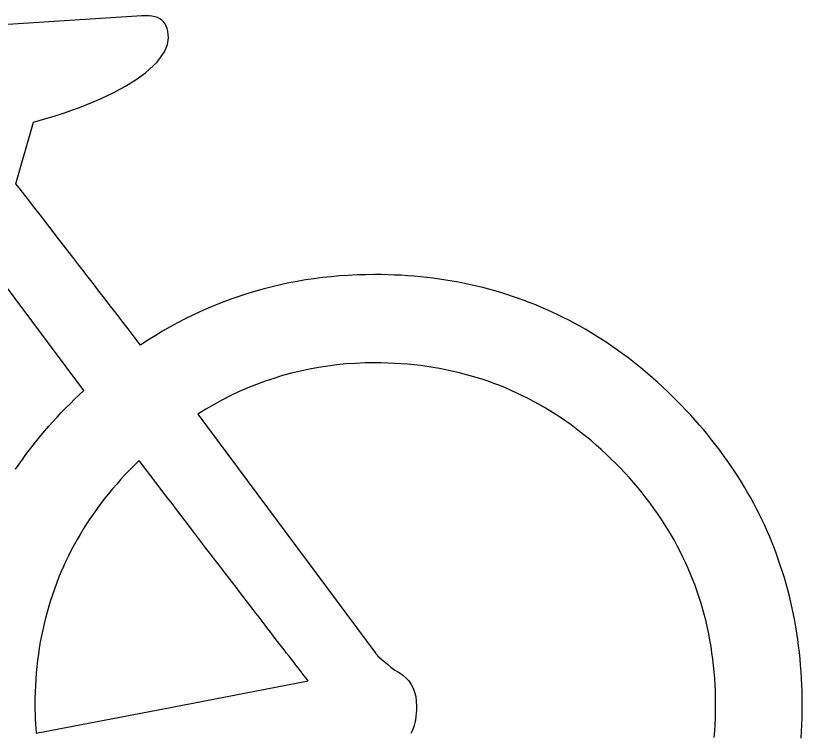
# Model space of a CAD drawing. Extents: x 99976 to 100136, y 99905 to 100011.
# Drawn here: x 100009.6014 to 100009.6645, y 100005.5657 to 100005.6233 of the extents above; entities that cross this region are included whole.
import ezdxf

# ---------------------------------------------------------------- set-up
doc = ezdxf.new("R2010")
doc.units = 0
doc.layers.add('TR_SN_ConstructionSigns', color=7, linetype='Continuous')

msp = doc.modelspace()

# ---------------------------------------------------------------- linework, layer by layer
at = {"layer": 'TR_SN_ConstructionSigns'}
for p, q in [((100009.611473, 100005.623259), (100009.585337, 100005.621613)), ((100009.611768, 100005.623277), (100009.611473, 100005.623259)), ((100009.612042, 100005.623274), (100009.611768, 100005.623277)), ((100009.612294, 100005.623248), (100009.612042, 100005.623274)), ((100009.612523, 100005.6232), (100009.612294, 100005.623248)), ((100009.612731, 100005.623131), (100009.612523, 100005.6232)), ((100009.612917, 100005.623039), (100009.612731, 100005.623131)), ((100009.613081, 100005.622925), (100009.612917, 100005.623039)), ((100009.613223, 100005.622789), (100009.613081, 100005.622925)), ((100009.613344, 100005.622631), (100009.613223, 100005.622789)), ((100009.613442, 100005.622452), (100009.613344, 100005.622631)), ((100009.613519, 100005.62225), (100009.613442, 100005.622452)), ((100009.613573, 100005.622026), (100009.613519, 100005.62225)), ((100009.613606, 100005.62178), (100009.613573, 100005.622026)), ((100009.613541, 100005.620972), (100009.613617, 100005.621512)), ((100009.613617, 100005.621512), (100009.613606, 100005.62178)), ((100009.613311, 100005.620381), (100009.613541, 100005.620972)), ((100009.612699, 100005.619559), (100009.613311, 100005.620381)), ((100009.61241, 100005.619271), (100009.612699, 100005.619559)), ((100009.611762, 100005.618707), (100009.612098, 100005.618987)), ((100009.612098, 100005.618987), (100009.61241, 100005.619271)), ((100009.611017, 100005.618161), (100009.611401, 100005.618432)), ((100009.611401, 100005.618432), (100009.611762, 100005.618707)), ((100009.60972, 100005.617373), (100009.610176, 100005.617632)), ((100009.610176, 100005.617632), (100009.610609, 100005.617894)), ((100009.610609, 100005.617894), (100009.611017, 100005.618161)), ((100009.608735, 100005.61687), (100009.609239, 100005.617119)), ((100009.609239, 100005.617119), (100009.60972, 100005.617373)), ((100009.607078, 100005.616146), (100009.607654, 100005.616383)), ((100009.607654, 100005.616383), (100009.608207, 100005.616624)), ((100009.608207, 100005.616624), (100009.608735, 100005.61687)), ((100009.605852, 100005.615685), (100009.606477, 100005.615914)), ((100009.606477, 100005.615914), (100009.607078, 100005.616146)), ((100009.603689, 100005.61501), (100009.604531, 100005.615241)), ((100009.604531, 100005.615241), (100009.605204, 100005.615461)), ((100009.605204, 100005.615461), (100009.605852, 100005.615685)), ((100009.601366, 100005.609794), (100009.602795, 100005.614727)), ((100009.602795, 100005.614727), (100009.603689, 100005.61501)), ((100009.60163, 100005.609455), (100009.601366, 100005.609794)), ((100009.601904, 100005.609104), (100009.60163, 100005.609455)), ((100009.602187, 100005.60874), (100009.601904, 100005.609104)), ((100009.60248, 100005.608363), (100009.602187, 100005.60874)), ((100009.602783, 100005.607974), (100009.60248, 100005.608363)), ((100009.603095, 100005.607571), (100009.602783, 100005.607974)), ((100009.603417, 100005.607156), (100009.603095, 100005.607571)), ((100009.603749, 100005.606728), (100009.603417, 100005.607156)), ((100009.60409, 100005.606288), (100009.603749, 100005.606728)), ((100009.604441, 100005.605834), (100009.60409, 100005.606288)), ((100009.604802, 100005.605368), (100009.604441, 100005.605834)), ((100009.605172, 100005.604889), (100009.604802, 100005.605368)), ((100009.605552, 100005.604397), (100009.605172, 100005.604889)), ((100009.605942, 100005.603893), (100009.605552, 100005.604397)), ((100009.606341, 100005.603375), (100009.605942, 100005.603893)), ((100009.606814, 100005.593194), (100009.599325, 100005.603218)), ((100009.60675, 100005.602845), (100009.606341, 100005.603375)), ((100009.607169, 100005.602302), (100009.60675, 100005.602845)), ((100009.62875, 100005.602472), (100009.628049, 100005.602439)), ((100009.629454, 100005.602492), (100009.62875, 100005.602472)), ((100009.630164, 100005.602499), (100009.629454, 100005.602492)), ((100009.630698, 100005.602495), (100009.630164, 100005.602499)), ((100009.631229, 100005.602485), (100009.630698, 100005.602495)), ((100009.631758, 100005.602467), (100009.631229, 100005.602485)), ((100009.632283, 100005.602441), (100009.631758, 100005.602467)), ((100009.607597, 100005.601747), (100009.607169, 100005.602302)), ((100009.623268, 100005.601826), (100009.622603, 100005.601685)), ((100009.623938, 100005.601954), (100009.623268, 100005.601826)), ((100009.624612, 100005.602069), (100009.623938, 100005.601954)), ((100009.625291, 100005.602169), (100009.624612, 100005.602069)), ((100009.625974, 100005.602257), (100009.625291, 100005.602169)), ((100009.626661, 100005.602331), (100009.625974, 100005.602257)), ((100009.627353, 100005.602391), (100009.626661, 100005.602331)), ((100009.628049, 100005.602439), (100009.627353, 100005.602391)), ((100009.632805, 100005.602409), (100009.632283, 100005.602441)), ((100009.633325, 100005.602369), (100009.632805, 100005.602409)), ((100009.633841, 100005.602322), (100009.633325, 100005.602369)), ((100009.634355, 100005.602268), (100009.633841, 100005.602322)), ((100009.634866, 100005.602207), (100009.634355, 100005.602268)), ((100009.635374, 100005.602139), (100009.634866, 100005.602207)), ((100009.635878, 100005.602063), (100009.635374, 100005.602139)), ((100009.63638, 100005.60198), (100009.635878, 100005.602063)), ((100009.636879, 100005.60189), (100009.63638, 100005.60198)), ((100009.637375, 100005.601793), (100009.636879, 100005.60189)), ((100009.608035, 100005.601178), (100009.607597, 100005.601747)), ((100009.621285, 100005.601362), (100009.620632, 100005.601181)), ((100009.621942, 100005.60153), (100009.621285, 100005.601362)), ((100009.622603, 100005.601685), (100009.621942, 100005.60153)), ((100009.637868, 100005.601688), (100009.637375, 100005.601793)), ((100009.638358, 100005.601576), (100009.637868, 100005.601688)), ((100009.638845, 100005.601457), (100009.638358, 100005.601576)), ((100009.639329, 100005.601331), (100009.638845, 100005.601457)), ((100009.639811, 100005.601198), (100009.639329, 100005.601331)), ((100009.640289, 100005.601057), (100009.639811, 100005.601198)), ((100009.608483, 100005.600597), (100009.608035, 100005.601178)), ((100009.60894, 100005.600003), (100009.608483, 100005.600597)), ((100009.619341, 100005.600777), (100009.618702, 100005.600555)), ((100009.619984, 100005.600986), (100009.619341, 100005.600777)), ((100009.620632, 100005.601181), (100009.619984, 100005.600986)), ((100009.640764, 100005.600909), (100009.640289, 100005.601057)), ((100009.641237, 100005.600754), (100009.640764, 100005.600909)), ((100009.641706, 100005.600592), (100009.641237, 100005.600754)), ((100009.642173, 100005.600423), (100009.641706, 100005.600592)), ((100009.609407, 100005.599397), (100009.60894, 100005.600003)), ((100009.617436, 100005.600071), (100009.61681, 100005.599809)), ((100009.618067, 100005.60032), (100009.617436, 100005.600071)), ((100009.618702, 100005.600555), (100009.618067, 100005.60032)), ((100009.642636, 100005.600246), (100009.642173, 100005.600423)), ((100009.643097, 100005.600062), (100009.642636, 100005.600246)), ((100009.643554, 100005.599871), (100009.643097, 100005.600062)), ((100009.609883, 100005.598777), (100009.609407, 100005.599397)), ((100009.616188, 100005.599533), (100009.615571, 100005.599244)), ((100009.61681, 100005.599809), (100009.616188, 100005.599533)), ((100009.644009, 100005.599673), (100009.643554, 100005.599871)), ((100009.644461, 100005.599468), (100009.644009, 100005.599673)), ((100009.64491, 100005.599255), (100009.644461, 100005.599468)), ((100009.61037, 100005.598145), (100009.609883, 100005.598777)), ((100009.614958, 100005.598941), (100009.614349, 100005.598625)), ((100009.615571, 100005.599244), (100009.614958, 100005.598941)), ((100009.645356, 100005.599035), (100009.64491, 100005.599255)), ((100009.645798, 100005.598808), (100009.645356, 100005.599035)), ((100009.646238, 100005.598574), (100009.645798, 100005.598808)), ((100009.610866, 100005.5975), (100009.61037, 100005.598145)), ((100009.613745, 100005.598295), (100009.613145, 100005.597952)), ((100009.614349, 100005.598625), (100009.613745, 100005.598295)), ((100009.646676, 100005.598332), (100009.646238, 100005.598574)), ((100009.64711, 100005.598083), (100009.646676, 100005.598332)), ((100009.647541, 100005.597828), (100009.64711, 100005.598083)), ((100009.611371, 100005.596842), (100009.610866, 100005.5975)), ((100009.612549, 100005.597596), (100009.611958, 100005.597226)), ((100009.613145, 100005.597952), (100009.612549, 100005.597596)), ((100009.647969, 100005.597564), (100009.647541, 100005.597828)), ((100009.648394, 100005.597294), (100009.647969, 100005.597564)), ((100009.611958, 100005.597226), (100009.611371, 100005.596842)), ((100009.648817, 100005.597016), (100009.648394, 100005.597294)), ((100009.649236, 100005.596732), (100009.648817, 100005.597016)), ((100009.649652, 100005.59644), (100009.649236, 100005.596732)), ((100009.650066, 100005.596141), (100009.649652, 100005.59644)), ((100009.650476, 100005.595834), (100009.650066, 100005.596141)), ((100009.650884, 100005.595521), (100009.650476, 100005.595834)), ((100009.651289, 100005.5952), (100009.650884, 100005.595521)), ((100009.624936, 100005.594912), (100009.624212, 100005.594758)), ((100009.625665, 100005.595046), (100009.624936, 100005.594912)), ((100009.6264, 100005.595159), (100009.625665, 100005.595046)), ((100009.627141, 100005.595252), (100009.6264, 100005.595159)), ((100009.627887, 100005.595324), (100009.627141, 100005.595252)), ((100009.628639, 100005.595375), (100009.627887, 100005.595324)), ((100009.629396, 100005.595406), (100009.628639, 100005.595375)), ((100009.630159, 100005.595416), (100009.629396, 100005.595406)), ((100009.630697, 100005.595412), (100009.630159, 100005.595416)), ((100009.631231, 100005.595398), (100009.630697, 100005.595412)), ((100009.631762, 100005.595375), (100009.631231, 100005.595398)), ((100009.632288, 100005.595343), (100009.631762, 100005.595375)), ((100009.632811, 100005.595302), (100009.632288, 100005.595343)), ((100009.63333, 100005.595251), (100009.632811, 100005.595302)), ((100009.633845, 100005.595192), (100009.63333, 100005.595251)), ((100009.634357, 100005.595123), (100009.633845, 100005.595192)), ((100009.634864, 100005.595046), (100009.634357, 100005.595123)), ((100009.635368, 100005.594959), (100009.634864, 100005.595046)), ((100009.635869, 100005.594863), (100009.635368, 100005.594959)), ((100009.65169, 100005.594872), (100009.651289, 100005.5952)), ((100009.622781, 100005.594388), (100009.622075, 100005.594172)), ((100009.623494, 100005.594583), (100009.622781, 100005.594388)), ((100009.624212, 100005.594758), (100009.623494, 100005.594583)), ((100009.636365, 100005.594757), (100009.635869, 100005.594863)), ((100009.636858, 100005.594643), (100009.636365, 100005.594757)), ((100009.637347, 100005.594519), (100009.636858, 100005.594643)), ((100009.637832, 100005.594387), (100009.637347, 100005.594519)), ((100009.638313, 100005.594245), (100009.637832, 100005.594387)), ((100009.652089, 100005.594537), (100009.65169, 100005.594872)), ((100009.652485, 100005.594194), (100009.652089, 100005.594537)), ((100009.620678, 100005.593678), (100009.619988, 100005.593401)), ((100009.621373, 100005.593935), (100009.620678, 100005.593678)), ((100009.622075, 100005.594172), (100009.621373, 100005.593935)), ((100009.638791, 100005.594094), (100009.638313, 100005.594245)), ((100009.639265, 100005.593934), (100009.638791, 100005.594094)), ((100009.639735, 100005.593764), (100009.639265, 100005.593934)), ((100009.640201, 100005.593586), (100009.639735, 100005.593764)), ((100009.652878, 100005.593844), (100009.652485, 100005.594194)), ((100009.653268, 100005.593488), (100009.652878, 100005.593844)), ((100009.606442, 100005.592844), (100009.606814, 100005.593194)), ((100009.619303, 100005.593103), (100009.618624, 100005.592784)), ((100009.619988, 100005.593401), (100009.619303, 100005.593103)), ((100009.640664, 100005.593398), (100009.640201, 100005.593586)), ((100009.641123, 100005.593201), (100009.640664, 100005.593398)), ((100009.641578, 100005.592995), (100009.641123, 100005.593201)), ((100009.642029, 100005.59278), (100009.641578, 100005.592995)), ((100009.653655, 100005.593124), (100009.653268, 100005.593488)), ((100009.654039, 100005.592752), (100009.653655, 100005.593124)), ((100009.605717, 100005.592137), (100009.606076, 100005.592492)), ((100009.606076, 100005.592492), (100009.606442, 100005.592844)), ((100009.617951, 100005.592444), (100009.617284, 100005.592085)), ((100009.618624, 100005.592784), (100009.617951, 100005.592444)), ((100009.642477, 100005.592556), (100009.642029, 100005.59278)), ((100009.642921, 100005.592323), (100009.642477, 100005.592556)), ((100009.65442, 100005.592374), (100009.654039, 100005.592752)), ((100009.654796, 100005.59199), (100009.65442, 100005.592374)), ((100009.605017, 100005.591419), (100009.605364, 100005.591779)), ((100009.605364, 100005.591779), (100009.605717, 100005.592137)), ((100009.617284, 100005.592085), (100009.616622, 100005.591704)), ((100009.643361, 100005.59208), (100009.642921, 100005.592323)), ((100009.643797, 100005.591829), (100009.643361, 100005.59208)), ((100009.644229, 100005.591568), (100009.643797, 100005.591829)), ((100009.655165, 100005.591604), (100009.654796, 100005.59199)), ((100009.604677, 100005.591055), (100009.605017, 100005.591419)), ((100009.616622, 100005.591704), (100009.615965, 100005.591303)), ((100009.615965, 100005.591303), (100009.630258, 100005.572075)), ((100009.644658, 100005.591298), (100009.644229, 100005.591568)), ((100009.645083, 100005.591019), (100009.644658, 100005.591298)), ((100009.655526, 100005.591214), (100009.655165, 100005.591604)), ((100009.655881, 100005.590822), (100009.655526, 100005.591214)), ((100009.604015, 100005.590321), (100009.604343, 100005.590689)), ((100009.604343, 100005.590689), (100009.604677, 100005.591055)), ((100009.645504, 100005.59073), (100009.645083, 100005.591019)), ((100009.645922, 100005.590433), (100009.645504, 100005.59073)), ((100009.656228, 100005.590426), (100009.655881, 100005.590822)), ((100009.603379, 100005.589575), (100009.603694, 100005.589949)), ((100009.603694, 100005.589949), (100009.604015, 100005.590321)), ((100009.646335, 100005.590126), (100009.645922, 100005.590433)), ((100009.646745, 100005.589811), (100009.646335, 100005.590126)), ((100009.656569, 100005.590028), (100009.656228, 100005.590426)), ((100009.656902, 100005.589627), (100009.656569, 100005.590028)), ((100009.602769, 100005.588819), (100009.603071, 100005.589199)), ((100009.603071, 100005.589199), (100009.603379, 100005.589575)), ((100009.647152, 100005.589486), (100009.646745, 100005.589811)), ((100009.647554, 100005.589152), (100009.647152, 100005.589486)), ((100009.657228, 100005.589222), (100009.656902, 100005.589627)), ((100009.657546, 100005.588815), (100009.657228, 100005.589222)), ((100009.602473, 100005.588437), (100009.602769, 100005.588819)), ((100009.647953, 100005.588808), (100009.647554, 100005.589152)), ((100009.648347, 100005.588456), (100009.647953, 100005.588808)), ((100009.657858, 100005.588405), (100009.657546, 100005.588815)), ((100009.601901, 100005.587664), (100009.602184, 100005.588052)), ((100009.602184, 100005.588052), (100009.602473, 100005.588437)), ((100009.648739, 100005.588095), (100009.648347, 100005.588456)), ((100009.649126, 100005.587724), (100009.648739, 100005.588095)), ((100009.658162, 100005.587991), (100009.657858, 100005.588405)), ((100009.65846, 100005.587575), (100009.658162, 100005.587991)), ((100009.601624, 100005.587274), (100009.601901, 100005.587664)), ((100009.611253, 100005.587579), (100009.610878, 100005.587208)), ((100009.611646, 100005.587064), (100009.611253, 100005.587579)), ((100009.649509, 100005.587344), (100009.649126, 100005.587724)), ((100009.649887, 100005.586958), (100009.649509, 100005.587344)), ((100009.65875, 100005.587156), (100009.65846, 100005.587575)), ((100009.601354, 100005.586881), (100009.601624, 100005.587274)), ((100009.610511, 100005.586834), (100009.610153, 100005.586456)), ((100009.610878, 100005.587208), (100009.610511, 100005.586834)), ((100009.612034, 100005.586556), (100009.611646, 100005.587064)), ((100009.650255, 100005.586568), (100009.649887, 100005.586958)), ((100009.659033, 100005.586734), (100009.65875, 100005.587156)), ((100009.659308, 100005.586309), (100009.659033, 100005.586734)), ((100009.609804, 100005.586075), (100009.609463, 100005.58569)), ((100009.610153, 100005.586456), (100009.609804, 100005.586075)), ((100009.612418, 100005.586055), (100009.612034, 100005.586556)), ((100009.612796, 100005.58556), (100009.612418, 100005.586055)), ((100009.650614, 100005.586174), (100009.650255, 100005.586568)), ((100009.650964, 100005.585777), (100009.650614, 100005.586174)), ((100009.659577, 100005.585881), (100009.659308, 100005.586309)), ((100009.609463, 100005.58569), (100009.609131, 100005.585302)), ((100009.613169, 100005.585072), (100009.612796, 100005.58556)), ((100009.651304, 100005.585376), (100009.650964, 100005.585777)), ((100009.659838, 100005.58545), (100009.659577, 100005.585881)), ((100009.660093, 100005.585016), (100009.659838, 100005.58545)), ((100009.608807, 100005.584911), (100009.608492, 100005.584515)), ((100009.609131, 100005.585302), (100009.608807, 100005.584911)), ((100009.613537, 100005.58459), (100009.613169, 100005.585072)), ((100009.651636, 100005.584972), (100009.651304, 100005.585376)), ((100009.651959, 100005.584563), (100009.651636, 100005.584972)), ((100009.66034, 100005.584579), (100009.660093, 100005.585016)), ((100009.608492, 100005.584515), (100009.608186, 100005.584117)), ((100009.613901, 100005.584115), (100009.613537, 100005.58459)), ((100009.652272, 100005.584151), (100009.651959, 100005.584563)), ((100009.652577, 100005.583736), (100009.652272, 100005.584151)), ((100009.66058, 100005.584139), (100009.66034, 100005.584579)), ((100009.607888, 100005.583714), (100009.607599, 100005.583309)), ((100009.608186, 100005.584117), (100009.607888, 100005.583714)), ((100009.614259, 100005.583646), (100009.613901, 100005.584115)), ((100009.614612, 100005.583184), (100009.614259, 100005.583646)), ((100009.652872, 100005.583316), (100009.652577, 100005.583736)), ((100009.660812, 100005.583696), (100009.66058, 100005.584139)), ((100009.661038, 100005.583251), (100009.660812, 100005.583696)), ((100009.607319, 100005.582899), (100009.607047, 100005.582487)), ((100009.607599, 100005.583309), (100009.607319, 100005.582899)), ((100009.614961, 100005.582729), (100009.614612, 100005.583184)), ((100009.653158, 100005.582894), (100009.652872, 100005.583316)), ((100009.653436, 100005.582467), (100009.653158, 100005.582894)), ((100009.661257, 100005.582802), (100009.661038, 100005.583251)), ((100009.607047, 100005.582487), (100009.606784, 100005.58207)), ((100009.615304, 100005.58228), (100009.614961, 100005.582729)), ((100009.615642, 100005.581837), (100009.615304, 100005.58228)), ((100009.653704, 100005.582037), (100009.653436, 100005.582467)), ((100009.661468, 100005.58235), (100009.661257, 100005.582802)), ((100009.661672, 100005.581895), (100009.661468, 100005.58235)), ((100009.606529, 100005.581651), (100009.606283, 100005.581227)), ((100009.606784, 100005.58207), (100009.606529, 100005.581651)), ((100009.615976, 100005.581402), (100009.615642, 100005.581837)), ((100009.653963, 100005.581603), (100009.653704, 100005.582037)), ((100009.661869, 100005.581438), (100009.661672, 100005.581895)), ((100009.606283, 100005.581227), (100009.606046, 100005.580801)), ((100009.616304, 100005.580973), (100009.615976, 100005.581402)), ((100009.654213, 100005.581165), (100009.653963, 100005.581603)), ((100009.654453, 100005.580724), (100009.654213, 100005.581165)), ((100009.662059, 100005.580977), (100009.661869, 100005.581438)), ((100009.605817, 100005.580371), (100009.605597, 100005.579937)), ((100009.606046, 100005.580801), (100009.605817, 100005.580371)), ((100009.616628, 100005.58055), (100009.616304, 100005.580973)), ((100009.616946, 100005.580134), (100009.616628, 100005.58055)), ((100009.654685, 100005.580279), (100009.654453, 100005.580724)), ((100009.662241, 100005.580513), (100009.662059, 100005.580977)), ((100009.662417, 100005.580047), (100009.662241, 100005.580513)), ((100009.605597, 100005.579937), (100009.605386, 100005.5795)), ((100009.61726, 100005.579725), (100009.616946, 100005.580134)), ((100009.654908, 100005.57983), (100009.654685, 100005.580279)), ((100009.655121, 100005.579378), (100009.654908, 100005.57983)), ((100009.662585, 100005.579577), (100009.662417, 100005.580047)), ((100009.605386, 100005.5795), (100009.605183, 100005.579059)), ((100009.617568, 100005.579322), (100009.61726, 100005.579725)), ((100009.617872, 100005.578925), (100009.617568, 100005.579322)), ((100009.655326, 100005.578922), (100009.655121, 100005.579378)), ((100009.662746, 100005.579105), (100009.662585, 100005.579577)), ((100009.6629, 100005.578629), (100009.662746, 100005.579105)), ((100009.604989, 100005.578615), (100009.604803, 100005.578167)), ((100009.605183, 100005.579059), (100009.604989, 100005.578615)), ((100009.618171, 100005.578536), (100009.617872, 100005.578925)), ((100009.618464, 100005.578153), (100009.618171, 100005.578536)), ((100009.655521, 100005.578462), (100009.655326, 100005.578922)), ((100009.663047, 100005.578151), (100009.6629, 100005.578629)), ((100009.604803, 100005.578167), (100009.604626, 100005.577716)), ((100009.618753, 100005.577776), (100009.618464, 100005.578153)), ((100009.655708, 100005.577999), (100009.655521, 100005.578462)), ((100009.655885, 100005.577532), (100009.655708, 100005.577999)), ((100009.663187, 100005.57767), (100009.663047, 100005.578151)), ((100009.604458, 100005.577261), (100009.604299, 100005.576802)), ((100009.604626, 100005.577716), (100009.604458, 100005.577261)), ((100009.619037, 100005.577406), (100009.618753, 100005.577776)), ((100009.619315, 100005.577043), (100009.619037, 100005.577406)), ((100009.656053, 100005.577061), (100009.655885, 100005.577532)), ((100009.663319, 100005.577185), (100009.663187, 100005.57767)), ((100009.604299, 100005.576802), (100009.604148, 100005.576341)), ((100009.619589, 100005.576686), (100009.619315, 100005.577043)), ((100009.619858, 100005.576336), (100009.619589, 100005.576686)), ((100009.656212, 100005.576586), (100009.656053, 100005.577061)), ((100009.656362, 100005.576108), (100009.656212, 100005.576586)), ((100009.663445, 100005.576698), (100009.663319, 100005.577185)), ((100009.663563, 100005.576208), (100009.663445, 100005.576698)), ((100009.604148, 100005.576341), (100009.604005, 100005.575875)), ((100009.620121, 100005.575992), (100009.619858, 100005.576336)), ((100009.62038, 100005.575655), (100009.620121, 100005.575992)), ((100009.656503, 100005.575627), (100009.656362, 100005.576108)), ((100009.663674, 100005.575714), (100009.663563, 100005.576208)), ((100009.603871, 100005.575407), (100009.603746, 100005.574934)), ((100009.604005, 100005.575875), (100009.603871, 100005.575407)), ((100009.620634, 100005.575325), (100009.62038, 100005.575655)), ((100009.620883, 100005.575001), (100009.620634, 100005.575325)), ((100009.656635, 100005.575141), (100009.656503, 100005.575627)), ((100009.663778, 100005.575218), (100009.663674, 100005.575714)), ((100009.603746, 100005.574934), (100009.60363, 100005.574459)), ((100009.621127, 100005.574683), (100009.620883, 100005.575001)), ((100009.621366, 100005.574373), (100009.621127, 100005.574683)), ((100009.656757, 100005.574652), (100009.656635, 100005.575141)), ((100009.663874, 100005.574719), (100009.663778, 100005.575218)), ((100009.663964, 100005.574217), (100009.663874, 100005.574719)), ((100009.60363, 100005.574459), (100009.603522, 100005.573979)), ((100009.6216, 100005.574068), (100009.621366, 100005.574373)), ((100009.621828, 100005.573771), (100009.6216, 100005.574068)), ((100009.656871, 100005.574159), (100009.656757, 100005.574652)), ((100009.656975, 100005.573663), (100009.656871, 100005.574159)), ((100009.664046, 100005.573712), (100009.663964, 100005.574217)), ((100009.603423, 100005.573497), (100009.603332, 100005.57301)), ((100009.603522, 100005.573979), (100009.603423, 100005.573497)), ((100009.622052, 100005.57348), (100009.621828, 100005.573771)), ((100009.622271, 100005.573195), (100009.622052, 100005.57348)), ((100009.657071, 100005.573163), (100009.656975, 100005.573663)), ((100009.664122, 100005.573204), (100009.664046, 100005.573712)), ((100009.603332, 100005.57301), (100009.60325, 100005.572521)), ((100009.622485, 100005.572918), (100009.622271, 100005.573195)), ((100009.622694, 100005.572646), (100009.622485, 100005.572918)), ((100009.657157, 100005.572659), (100009.657071, 100005.573163)), ((100009.66419, 100005.572693), (100009.664122, 100005.573204)), ((100009.60325, 100005.572521), (100009.603177, 100005.572027)), ((100009.622898, 100005.572382), (100009.622694, 100005.572646)), ((100009.623098, 100005.572123), (100009.622898, 100005.572382)), ((100009.657234, 100005.572152), (100009.657157, 100005.572659)), ((100009.66425, 100005.572179), (100009.66419, 100005.572693)), ((100009.664304, 100005.571662), (100009.66425, 100005.572179)), ((100009.603112, 100005.57153), (100009.603056, 100005.57103)), ((100009.603177, 100005.572027), (100009.603112, 100005.57153)), ((100009.623292, 100005.571872), (100009.623098, 100005.572123)), ((100009.623481, 100005.571627), (100009.623292, 100005.571872)), ((100009.623665, 100005.571388), (100009.623481, 100005.571627)), ((100009.630258, 100005.572075), (100009.630277, 100005.572038)), ((100009.630277, 100005.572038), (100009.630334, 100005.571973)), ((100009.630334, 100005.571973), (100009.630429, 100005.571881)), ((100009.630429, 100005.571881), (100009.630561, 100005.57176)), ((100009.630561, 100005.57176), (100009.630731, 100005.571612)), ((100009.630731, 100005.571612), (100009.630939, 100005.571435)), ((100009.657303, 100005.571641), (100009.657234, 100005.572152)), ((100009.657362, 100005.571126), (100009.657303, 100005.571641)), ((100009.664351, 100005.571142), (100009.664304, 100005.571662)), ((100009.603056, 100005.57103), (100009.603009, 100005.570526)), ((100009.623844, 100005.571157), (100009.623665, 100005.571388)), ((100009.624018, 100005.570931), (100009.623844, 100005.571157)), ((100009.624187, 100005.570713), (100009.624018, 100005.570931)), ((100009.630939, 100005.571435), (100009.631185, 100005.571231)), ((100009.631185, 100005.571231), (100009.631468, 100005.570998)), ((100009.631468, 100005.570998), (100009.63179, 100005.570738)), ((100009.657412, 100005.570607), (100009.657362, 100005.571126)), ((100009.66439, 100005.570619), (100009.664351, 100005.571142)), ((100009.603009, 100005.570526), (100009.60297, 100005.570019)), ((100009.624352, 100005.570501), (100009.624187, 100005.570713)), ((100009.624511, 100005.570295), (100009.624352, 100005.570501)), ((100009.624665, 100005.570096), (100009.624511, 100005.570295)), ((100009.63179, 100005.570738), (100009.63212, 100005.570561)), ((100009.63212, 100005.570561), (100009.632415, 100005.57036)), ((100009.632415, 100005.57036), (100009.632675, 100005.570133)), ((100009.657453, 100005.570085), (100009.657412, 100005.570607)), ((100009.664422, 100005.570093), (100009.66439, 100005.570619)), ((100009.60297, 100005.570019), (100009.60294, 100005.569508)), ((100009.613907, 100005.567773), (100009.624815, 100005.569904)), ((100009.624815, 100005.569904), (100009.624665, 100005.570096)), ((100009.632675, 100005.570133), (100009.632901, 100005.569882)), ((100009.632901, 100005.569882), (100009.633091, 100005.569607)), ((100009.657484, 100005.569559), (100009.657453, 100005.570085)), ((100009.664447, 100005.569564), (100009.664422, 100005.570093)), ((100009.60294, 100005.569508), (100009.602918, 100005.568994)), ((100009.633091, 100005.569607), (100009.633248, 100005.569307)), ((100009.633248, 100005.569307), (100009.633369, 100005.568982)), ((100009.657507, 100005.56903), (100009.657484, 100005.569559)), ((100009.657521, 100005.568497), (100009.657507, 100005.56903)), ((100009.664465, 100005.569032), (100009.664447, 100005.569564)), ((100009.664476, 100005.568498), (100009.664465, 100005.569032)), ((100009.602905, 100005.568476), (100009.602901, 100005.567955)), ((100009.602918, 100005.568994), (100009.602905, 100005.568476)), ((100009.633369, 100005.568982), (100009.633456, 100005.568632)), ((100009.633456, 100005.568632), (100009.633508, 100005.568258)), ((100009.657525, 100005.56796), (100009.657521, 100005.568497)), ((100009.66448, 100005.56796), (100009.664476, 100005.568498)), ((100009.602901, 100005.567955), (100009.602925, 100005.566825)), ((100009.603, 100005.565694), (100009.613907, 100005.567773)), ((100009.633508, 100005.568258), (100009.633525, 100005.567859)), ((100009.633525, 100005.567859), (100009.63352, 100005.567569)), ((100009.657521, 100005.567431), (100009.657525, 100005.56796)), ((100009.664476, 100005.567422), (100009.66448, 100005.56796)), ((100009.633503, 100005.56729), (100009.633475, 100005.567024)), ((100009.63352, 100005.567569), (100009.633503, 100005.56729)), ((100009.657508, 100005.566906), (100009.657521, 100005.567431)), ((100009.664465, 100005.566888), (100009.664476, 100005.567422)), ((100009.602925, 100005.566825), (100009.603, 100005.565694)), ((100009.633386, 100005.566526), (100009.633325, 100005.566295)), ((100009.633436, 100005.566769), (100009.633386, 100005.566526)), ((100009.633475, 100005.567024), (100009.633436, 100005.566769)), ((100009.657486, 100005.566384), (100009.657508, 100005.566906)), ((100009.664447, 100005.566356), (100009.664465, 100005.566888)), ((100009.63317, 100005.565869), (100009.633075, 100005.565673)), ((100009.633253, 100005.566076), (100009.63317, 100005.565869)), ((100009.633325, 100005.566295), (100009.633253, 100005.566076)), ((100009.657417, 100005.565351), (100009.657456, 100005.565866)), ((100009.657456, 100005.565866), (100009.657486, 100005.566384)), ((100009.664422, 100005.565827), (100009.664447, 100005.566356)), ((100009.66439, 100005.565301), (100009.664422, 100005.565827))]:
    msp.add_line(p, q, dxfattribs=at)

doc.saveas('drawing.dxf')
